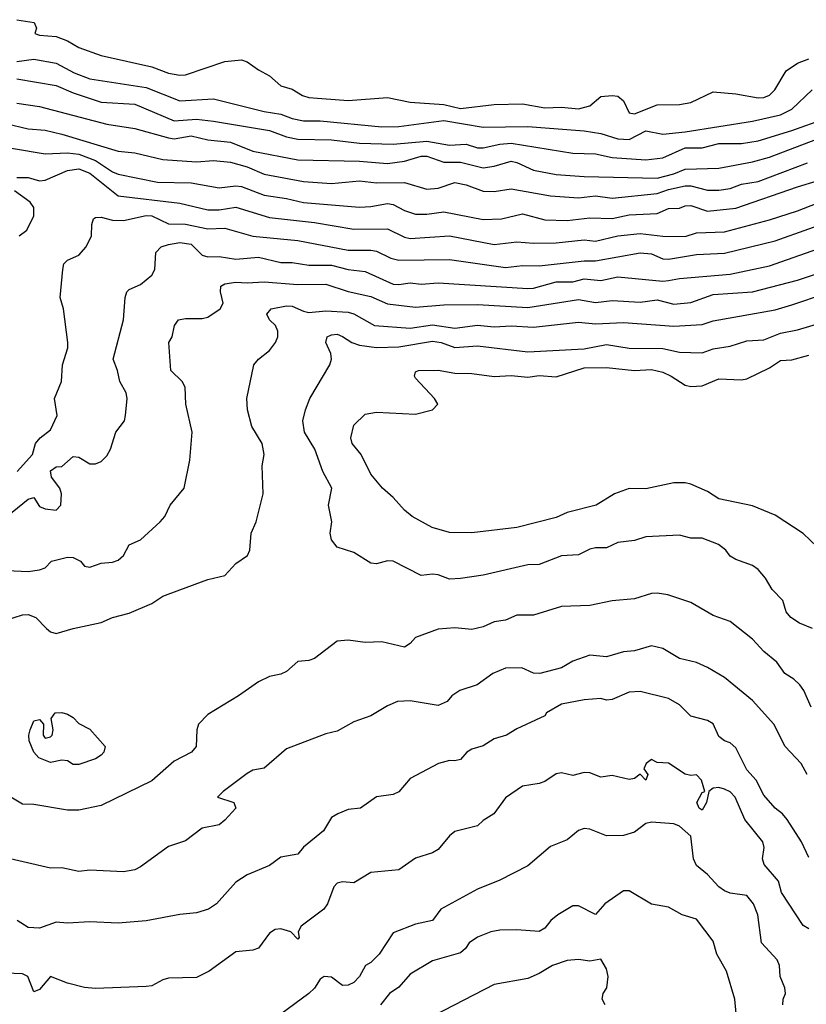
# Model space of a CAD drawing. Header units: metres. Extents: x -46681 to -43747, y -240911 to -237677.
# Tile 694 of 1056: x -46406 to -46336, y -238034 to -237947. Entities that reach past the tile are written whole.
import ezdxf

# ---------------------------------------------------------------- set-up
doc = ezdxf.new("R2010")
doc.units = ezdxf.units.M
doc.layers.add('CONTOUR_INDEX', color=1, linetype='Continuous')
doc.layers.add('CONTOUR_INTER', color=3, linetype='Continuous')

msp = doc.modelspace()

# ---------------------------------------------------------------- linework, layer by layer
at = {"layer": 'CONTOUR_INDEX'}
for points, elevation in [([(-46406.095, -237954.22), (-46404.095, -237954.506), (-46398.095, -237956.096), (-46395.595, -237956.476), (-46392.595, -237957.309), (-46392.095, -237957.381), (-46390.595, -237957.125), (-46389.095, -237957.469), (-46387.095, -237957.678), (-46385.095, -237958.491), (-46381.095, -237959.275), (-46375.595, -237959.392), (-46373.095, -237959.574), (-46371.595, -237959.379), (-46370.095, -237958.927), (-46369.595, -237958.929), (-46368.095, -237959.47), (-46366.595, -237959.457), (-46364.595, -237959.962), (-46363.595, -237959.825), (-46362.095, -237959.377), (-46361.595, -237959.487), (-46360.095, -237960.179), (-46358.095, -237960.565), (-46355.595, -237960.754), (-46349.095, -237960.889), (-46347.595, -237960.499), (-46346.595, -237960.099), (-46343.595, -237960.003), (-46340.595, -237959.447), (-46339.095, -237959.033), (-46333.095, -237956.728)], 70), ([(-46406.998, -237991.02), (-46405.095, -237989.496), (-46404.595, -237989.346), (-46404.095, -237990.137), (-46403.595, -237990.336), (-46402.595, -237990.475), (-46402.181, -237990.02), (-46402.132, -237989.02), (-46402.285, -237988.52), (-46403.019, -237987.52), (-46403.095, -237986.963), (-46402.595, -237986.596), (-46402.095, -237986.574), (-46401.095, -237985.689), (-46400.595, -237985.752), (-46399.595, -237986.344), (-46399.095, -237986.342), (-46398.595, -237986.125), (-46398.095, -237985.633), (-46397.752, -237985.02), (-46397.277, -237983.52), (-46396.524, -237982.52), (-46396.438, -237982.02), (-46396.295, -237980.52), (-46396.374, -237980.02), (-46396.922, -237979.02), (-46397.129, -237978.02), (-46397.543, -237977.02), (-46396.614, -237973.52), (-46396.474, -237971.52), (-46396.299, -237971.02), (-46396.095, -237970.825), (-46395.095, -237970.375), (-46394.098, -237969.52), (-46393.83, -237969.02), (-46393.744, -237967.52), (-46393.257, -237967.02), (-46392.595, -237966.81), (-46391.595, -237966.625), (-46390.595, -237966.766), (-46389.595, -237967.766), (-46389.095, -237967.912), (-46388.095, -237967.878), (-46386.595, -237968.123), (-46384.595, -237967.943), (-46382.595, -237968.397), (-46381.595, -237968.396), (-46380.095, -237968.65), (-46378.095, -237968.638), (-46376.595, -237969.031), (-46375.095, -237969.199), (-46372.595, -237970.325), (-46372.095, -237970.373), (-46371.095, -237970.222), (-46370.095, -237970.339), (-46368.595, -237970.215), (-46360.595, -237970.711), (-46360.095, -237970.687), (-46358.095, -237970.14), (-46356.595, -237970.127), (-46355.595, -237969.867), (-46354.095, -237970.012), (-46352.595, -237969.688), (-46348.595, -237970.068), (-46348.095, -237970.02), (-46347.095, -237969.828), (-46342.595, -237969.441), (-46339.095, -237968.698), (-46332.095, -237966.235)], 75), ([(-46335.595, -238021.42), (-46336.23, -238020.02), (-46337.512, -238018.02), (-46337.92, -238017.52), (-46338.596, -238017.02), (-46339.595, -238015.862), (-46340.27, -238014.52), (-46341.095, -238013.612), (-46342.095, -238011.651), (-46342.595, -238011.18), (-46343.095, -238011.018), (-46343.595, -238010.618), (-46344.095, -238009.502), (-46344.595, -238009.193), (-46346.095, -238008.803), (-46347.095, -238007.807), (-46348.095, -238007.234), (-46350.595, -238006.633), (-46351.595, -238006.687), (-46353.095, -238007.337), (-46353.595, -238007.386), (-46354.095, -238007.256), (-46355.595, -238007.357), (-46357.595, -238007.747), (-46358.949, -238008.52), (-46359.095, -238008.798), (-46361.595, -238009.954), (-46362.515, -238010.52), (-46363.595, -238010.831), (-46364.595, -238011.461), (-46365.595, -238011.756), (-46366.031, -238012.02), (-46366.595, -238012.673), (-46367.095, -238012.809), (-46367.595, -238012.764), (-46368.552, -238013.02), (-46371.095, -238014.357), (-46372.095, -238015.558), (-46372.595, -238015.793), (-46374.095, -238015.995), (-46375.51, -238017.02), (-46376.595, -238017.13), (-46377.512, -238017.52), (-46378.095, -238017.841), (-46378.796, -238019.02), (-46380.595, -238020.499), (-46381.095, -238021.099), (-46382.595, -238021.391), (-46383.595, -238022.111), (-46385.595, -238022.951), (-46386.595, -238023.614), (-46388.328, -238025.52), (-46389.032, -238026.02), (-46390.095, -238026.342), (-46391.595, -238026.471), (-46394.595, -238027.034), (-46397.095, -238027.259), (-46399.595, -238027.133), (-46401.595, -238027.268), (-46402.595, -238027.18), (-46404.095, -238027.711), (-46405.095, -238027.65), (-46406.076, -238027.02)], 75)]:
    msp.add_lwpolyline(points, dxfattribs=dict(at, elevation=elevation))
at = {"layer": 'CONTOUR_INTER'}
for points, elevation in [([(-46406.095, -237946.777), (-46404.57, -237947.02), (-46404.348, -237947.52), (-46404.511, -237948.02), (-46404.095, -237948.164), (-46402.595, -237948.27), (-46401.595, -237948.661), (-46400.595, -237949.252), (-46398.595, -237949.981), (-46394.095, -237950.978), (-46392.595, -237951.542), (-46391.595, -237951.724), (-46391.095, -237951.68), (-46387.595, -237950.5), (-46386.095, -237950.343), (-46385.595, -237950.521), (-46384.595, -237951.245), (-46383.595, -237951.778), (-46382.595, -237952.66), (-46381.595, -237952.966), (-46380.684, -237953.52), (-46380.095, -237953.695), (-46376.595, -237953.968), (-46373.095, -237953.706), (-46371.095, -237954.112), (-46368.095, -237954.331), (-46366.595, -237954.692), (-46363.595, -237954.332), (-46361.095, -237954.258), (-46359.095, -237954.63), (-46357.595, -237954.573), (-46356.095, -237954.707), (-46355.095, -237954.436), (-46354.095, -237953.617), (-46353.095, -237953.522), (-46352.595, -237953.6), (-46352.095, -237953.994), (-46351.595, -237955.067), (-46351.095, -237955.176), (-46349.095, -237954.358), (-46347.095, -237954.323), (-46346.095, -237954.158), (-46344.095, -237953.211), (-46342.095, -237953.37), (-46340.095, -237953.741), (-46339.595, -237953.699), (-46339.095, -237953.493), (-46338.627, -237953.02), (-46337.595, -237951.345), (-46336.595, -237950.638), (-46335.595, -237950.263)], 67), ([(-46406.095, -237950.488), (-46404.595, -237950.303), (-46402.595, -237950.647), (-46400.99, -237951.52), (-46399.595, -237952.052), (-46394.595, -237952.814), (-46391.595, -237954.016), (-46388.595, -237953.837), (-46384.095, -237954.944), (-46382.595, -237955.185), (-46381.595, -237955.589), (-46380.595, -237955.797), (-46379.095, -237955.787), (-46373.595, -237956.325), (-46372.095, -237956.281), (-46368.095, -237955.767), (-46364.595, -237956.337), (-46360.595, -237956.279), (-46355.595, -237956.663), (-46354.095, -237956.929), (-46352.595, -237957.387), (-46351.595, -237957.447), (-46350.095, -237956.687), (-46348.595, -237956.974), (-46346.595, -237956.757), (-46340.595, -237955.825), (-46338.095, -237955.254), (-46337.095, -237954.748), (-46335.275, -237953.02)], 68), ([(-46406.095, -237952.049), (-46402.595, -237952.626), (-46401.095, -237953.299), (-46398.595, -237954.125), (-46395.595, -237954.305), (-46392.095, -237955.799), (-46390.095, -237955.642), (-46388.595, -237955.824), (-46383.595, -237956.655), (-46382.095, -237957.219), (-46381.095, -237957.433), (-46378.095, -237957.476), (-46375.595, -237957.766), (-46372.595, -237957.875), (-46369.595, -237957.594), (-46367.595, -237957.965), (-46366.095, -237957.856), (-46365.095, -237958.182), (-46364.595, -237958.2), (-46363.095, -237957.865), (-46362.095, -237957.783), (-46356.595, -237958.675), (-46354.595, -237958.733), (-46353.095, -237959.058), (-46350.095, -237959.27), (-46348.595, -237959.068), (-46346.595, -237958.185), (-46345.095, -237958.177), (-46343.595, -237957.796), (-46341.595, -237957.794), (-46340.095, -237957.565), (-46337.095, -237956.66), (-46334.095, -237955.564)], 69), ([(-46407.095, -237956.023), (-46405.095, -237956.495), (-46403.595, -237956.612), (-46402.095, -237956.96), (-46397.095, -237958.482), (-46395.595, -237958.648), (-46393.095, -237959.219), (-46390.095, -237959.445), (-46388.595, -237959.329), (-46387.095, -237959.458), (-46385.595, -237959.886), (-46384.095, -237960.533), (-46380.595, -237961.181), (-46378.095, -237961.367), (-46375.595, -237961.145), (-46374.095, -237961.317), (-46371.595, -237961.267), (-46369.595, -237961.886), (-46368.595, -237961.788), (-46367.095, -237961.268), (-46366.095, -237961.495), (-46364.595, -237962.048), (-46363.595, -237962.069), (-46362.095, -237961.83), (-46358.595, -237962.466), (-46356.095, -237962.643), (-46354.595, -237962.453), (-46353.095, -237962.681), (-46349.095, -237962.258), (-46348.095, -237961.896), (-46346.595, -237961.586), (-46346.095, -237961.578), (-46344.595, -237961.951), (-46343.595, -237961.972), (-46342.595, -237961.806), (-46341.595, -237961.431), (-46340.095, -237961.185), (-46335.703, -237959.52)], 71), ([(-46406.595, -237958.21), (-46403.595, -237958.721), (-46401.595, -237958.639), (-46400.595, -237958.769), (-46399.095, -237959.319), (-46397.595, -237960.34), (-46397.095, -237960.542), (-46393.595, -237961.258), (-46390.595, -237961.314), (-46388.095, -237961.741), (-46386.595, -237961.571), (-46386.095, -237961.628), (-46384.095, -237962.399), (-46382.095, -237962.698), (-46380.595, -237963.073), (-46375.595, -237963.481), (-46374.595, -237963.431), (-46373.095, -237963.147), (-46372.595, -237963.241), (-46371.595, -237963.769), (-46370.595, -237964.09), (-46369.595, -237964.103), (-46368.095, -237963.904), (-46364.595, -237964.588), (-46362.951, -237964.52), (-46361.095, -237964.072), (-46359.095, -237964.597), (-46357.095, -237964.653), (-46355.095, -237964.421), (-46353.095, -237964.493), (-46351.595, -237964.159), (-46349.095, -237964.033), (-46348.095, -237963.59), (-46347.095, -237963.552), (-46346.595, -237963.372), (-46346.095, -237963.342), (-46344.595, -237963.823), (-46342.095, -237963.567), (-46336.595, -237961.666), (-46333.095, -237960.597)], 72), ([(-46406.095, -237960.842), (-46405.095, -237960.846), (-46404.095, -237961.131), (-46403.595, -237961.058), (-46401.595, -237960.216), (-46400.595, -237960.073), (-46399.595, -237960.442), (-46397.095, -237962.46), (-46391.595, -237963.129), (-46389.095, -237963.702), (-46388.095, -237963.712), (-46386.595, -237963.482), (-46383.595, -237964.41), (-46379.595, -237964.847), (-46376.095, -237965.442), (-46373.095, -237965.415), (-46371.595, -237966.161), (-46371.095, -237966.275), (-46367.595, -237966.045), (-46363.595, -237966.808), (-46361.595, -237966.577), (-46360.095, -237966.682), (-46358.095, -237966.657), (-46355.595, -237966.401), (-46354.595, -237966.503), (-46352.595, -237966.031), (-46350.595, -237965.823), (-46348.595, -237966.052), (-46346.595, -237966.094), (-46345.595, -237965.771), (-46343.095, -237965.666), (-46339.095, -237964.618), (-46336.595, -237963.818), (-46333.095, -237962.444)], 73), ([(-46405.89, -237966.02), (-46405.207, -237965.52), (-46404.595, -237964.261), (-46404.607, -237963.52), (-46404.915, -237963.02), (-46406.302, -237962.02)], 73), ([(-46406.067, -237987.02), (-46404.722, -237985.52), (-46404.444, -237984.52), (-46404.034, -237984.02), (-46403.095, -237983.306), (-46402.503, -237982.02), (-46402.758, -237980.52), (-46402.118, -237979.02), (-46402.048, -237977.52), (-46401.575, -237976.02), (-46401.556, -237975.52), (-46401.963, -237972.52), (-46402.238, -237971.52), (-46402.012, -237969.02), (-46401.913, -237968.52), (-46401.595, -237968.183), (-46400.595, -237967.743), (-46399.925, -237967.02), (-46399.465, -237966.02), (-46399.443, -237965.02), (-46399.287, -237964.52), (-46399.095, -237964.396), (-46398.595, -237964.354), (-46397.595, -237964.627), (-46396.595, -237964.672), (-46394.595, -237964.213), (-46394.095, -237964.239), (-46392.595, -237964.971), (-46391.095, -237964.988), (-46389.095, -237965.403), (-46387.595, -237965.362), (-46385.095, -237966.07), (-46381.095, -237966.46), (-46376.595, -237967.321), (-46374.595, -237967.293), (-46374.095, -237967.388), (-46372.812, -237968.02), (-46372.095, -237968.21), (-46367.595, -237968.128), (-46362.595, -237968.855), (-46361.095, -237968.673), (-46359.595, -237968.691), (-46355.595, -237968.249), (-46354.595, -237968.269), (-46350.595, -237967.54), (-46349.595, -237967.633), (-46348.595, -237968.069), (-46348.095, -237968.11), (-46345.595, -237967.691), (-46343.095, -237967.577), (-46338.595, -237966.49), (-46332.595, -237964.327)], 74), ([(-46407.595, -237995.813), (-46405.095, -237995.92), (-46404.095, -237995.784), (-46403.595, -237995.59), (-46403.009, -237995.02), (-46401.595, -237994.644), (-46401.095, -237994.686), (-46400.433, -237995.02), (-46400.095, -237995.46), (-46399.595, -237995.543), (-46398.595, -237995.183), (-46397.595, -237995.095), (-46397.095, -237994.914), (-46396.613, -237994.52), (-46396.095, -237993.544), (-46395.095, -237993.098), (-46393.341, -237991.52), (-46392.924, -237991.02), (-46392.44, -237990.02), (-46391.211, -237988.52), (-46390.693, -237986.02), (-46390.489, -237983.52), (-46391.058, -237981.02), (-46391.107, -237979.52), (-46391.374, -237979.02), (-46392.396, -237978.02), (-46392.579, -237975.52), (-46392.286, -237975.02), (-46392.059, -237974.02), (-46391.712, -237973.52), (-46391.095, -237973.394), (-46389.595, -237973.396), (-46389.095, -237973.267), (-46388.009, -237972.52), (-46387.743, -237972.02), (-46387.963, -237971.02), (-46387.95, -237970.52), (-46387.595, -237970.315), (-46386.595, -237970.151), (-46385.595, -237970.227), (-46384.095, -237970.122), (-46381.095, -237970.372), (-46378.595, -237970.341), (-46376.595, -237970.984), (-46374.595, -237971.434), (-46373.095, -237972.073), (-46370.595, -237972.375), (-46368.095, -237972.183), (-46365.095, -237972.143), (-46360.595, -237972.409), (-46356.095, -237971.711), (-46354.595, -237971.96), (-46353.095, -237971.797), (-46350.595, -237971.928), (-46349.095, -237971.744), (-46347.595, -237972.109), (-46346.095, -237971.955), (-46344.095, -237971.245), (-46340.595, -237971.03), (-46336.595, -237969.984), (-46335.095, -237969.485)], 76), ([(-46407.095, -238000.278), (-46405.595, -237999.789), (-46405.095, -237999.773), (-46404.429, -238000.02), (-46403.463, -238001.02), (-46403.095, -238001.298), (-46402.595, -238001.457), (-46401.095, -238001.002), (-46398.595, -238000.481), (-46397.595, -238000.035), (-46396.095, -237999.639), (-46394.095, -237998.771), (-46393.095, -237998.138), (-46391.595, -237997.55), (-46389.095, -237996.629), (-46387.595, -237996.293), (-46386.595, -237995.207), (-46385.567, -237994.52), (-46385.371, -237994.02), (-46385.248, -237992.52), (-46384.79, -237991.52), (-46384.182, -237989.02), (-46384.251, -237986.52), (-46384.091, -237985.52), (-46384.261, -237984.52), (-46385.168, -237983.02), (-46385.577, -237981.52), (-46385.639, -237980.52), (-46384.989, -237977.52), (-46384.592, -237977.02), (-46383.595, -237976.232), (-46383.066, -237975.52), (-46382.858, -237975.02), (-46382.879, -237974.52), (-46383.088, -237974.02), (-46383.616, -237973.52), (-46383.849, -237973.02), (-46383.461, -237972.52), (-46382.095, -237972.26), (-46381.595, -237972.308), (-46380.595, -237972.755), (-46380.095, -237972.845), (-46378.595, -237972.724), (-46376.595, -237972.834), (-46376.095, -237972.985), (-46374.253, -237974.02), (-46371.095, -237974.268), (-46369.095, -237973.955), (-46367.095, -237974.255), (-46365.095, -237973.987), (-46363.595, -237974.127), (-46362.095, -237974.036), (-46360.095, -237974.162), (-46356.095, -237973.735), (-46354.595, -237973.866), (-46352.095, -237973.746), (-46347.595, -237974.086), (-46345.095, -237973.924), (-46344.095, -237973.609), (-46338.595, -237972.608), (-46337.095, -237972.18), (-46334.095, -237971.166)], 77), ([(-46335.267, -238001.02), (-46336.421, -238000.52), (-46337.177, -238000.02), (-46337.608, -237999.52), (-46337.892, -237998.52), (-46338.846, -237997.52), (-46339.435, -237996.52), (-46340.095, -237995.76), (-46340.595, -237995.408), (-46342.095, -237994.86), (-46342.595, -237994.557), (-46342.98, -237994.02), (-46343.628, -237993.52), (-46345.095, -237992.976), (-46346.095, -237992.953), (-46347.095, -237992.696), (-46350.095, -237992.856), (-46351.095, -237993.167), (-46352.595, -237993.36), (-46353.595, -237993.825), (-46354.595, -237993.82), (-46355.095, -237993.938), (-46356.095, -237994.448), (-46357.595, -237994.527), (-46359.595, -237995.297), (-46360.595, -237995.35), (-46364.595, -237996.265), (-46366.595, -237996.559), (-46367.595, -237996.62), (-46368.595, -237996.221), (-46369.095, -237996.176), (-46370.095, -237996.294), (-46372.595, -237994.998), (-46373.095, -237994.972), (-46374.095, -237995.24), (-46374.595, -237995.198), (-46376.095, -237994.246), (-46377.595, -237993.768), (-46378.095, -237993.105), (-46378.215, -237992.52), (-46378.054, -237991.52), (-46378.341, -237990.02), (-46378.065, -237988.52), (-46378.859, -237987.02), (-46379.566, -237985.02), (-46380.503, -237983.52), (-46380.638, -237982.52), (-46380.409, -237981.52), (-46380.007, -237980.52), (-46378.236, -237977.52), (-46378.087, -237977.02), (-46378.143, -237976.52), (-46378.593, -237975.52), (-46378.472, -237975.02), (-46378.095, -237974.841), (-46377.595, -237974.804), (-46377.095, -237974.986), (-46376.288, -237975.52), (-46375.595, -237975.762), (-46374.095, -237975.989), (-46372.095, -237975.913), (-46369.095, -237975.406), (-46368.32, -237975.52), (-46367.095, -237975.99), (-46365.095, -237975.814), (-46360.595, -237976.367), (-46355.595, -237976.086), (-46353.595, -237975.709), (-46351.595, -237976.037), (-46348.595, -237976.06), (-46347.095, -237976.386), (-46345.095, -237976.467), (-46344.095, -237976.101), (-46342.595, -237975.85), (-46341.095, -237975.383), (-46339.595, -237975.289), (-46338.095, -237974.693), (-46336.595, -237974.4), (-46334.095, -237973.652)], 78), ([(-46333.595, -237994.933), (-46336.095, -237992.543), (-46338.595, -237990.918), (-46340.595, -237990.091), (-46343.595, -237989.455), (-46344.595, -237988.802), (-46346.095, -237988.149), (-46346.595, -237988.031), (-46347.595, -237988.041), (-46350.095, -237988.573), (-46351.595, -237988.531), (-46352.876, -237989.02), (-46354.528, -237990.02), (-46357.095, -237990.667), (-46358.095, -237991.131), (-46361.595, -237991.998), (-46365.595, -237992.484), (-46367.595, -237992.46), (-46369.137, -237992.02), (-46370.893, -237991.02), (-46371.595, -237990.476), (-46372.595, -237989.325), (-46373.538, -237988.52), (-46374.595, -237987.26), (-46375.44, -237985.52), (-46376.233, -237984.52), (-46376.356, -237984.02), (-46376.095, -237982.891), (-46375.095, -237981.905), (-46374.095, -237981.726), (-46370.595, -237981.917), (-46369.08, -237981.52), (-46368.614, -237981.02), (-46368.923, -237980.52), (-46370.595, -237978.707), (-46370.687, -237978.52), (-46370.595, -237978.157), (-46370.342, -237978.02), (-46368.595, -237978.001), (-46367.095, -237978.27), (-46365.595, -237978.281), (-46363.595, -237978.563), (-46362.095, -237978.458), (-46360.595, -237978.631), (-46359.595, -237978.465), (-46358.095, -237978.585), (-46355.595, -237977.788), (-46353.595, -237977.744), (-46351.095, -237978.032), (-46349.595, -237977.937), (-46348.595, -237978.172), (-46347.838, -237978.52), (-46346.595, -237979.343), (-46346.095, -237979.453), (-46345.095, -237979.38), (-46343.595, -237978.769), (-46341.595, -237978.862), (-46341.095, -237978.764), (-46339.095, -237977.803), (-46338.095, -237977.131), (-46337.095, -237977.082), (-46335.595, -237976.653)], 79), ([(-46335.369, -238008.02), (-46336.031, -238006.52), (-46336.398, -238006.02), (-46336.91, -238005.52), (-46337.728, -238005.02), (-46338.438, -238004.02), (-46339.595, -238003.053), (-46340.595, -238001.955), (-46342.595, -238000.386), (-46344.095, -237999.864), (-46346.095, -237998.686), (-46348.153, -237998.02), (-46349.095, -237997.85), (-46349.595, -237997.9), (-46351.095, -237998.366), (-46353.095, -237998.53), (-46355.095, -237998.959), (-46357.595, -237999.062), (-46360.095, -237999.82), (-46361.595, -237999.811), (-46362.595, -238000.266), (-46363.595, -238000.421), (-46364.595, -238000.858), (-46365.595, -238001.1), (-46367.095, -238000.959), (-46368.595, -238001.057), (-46370.595, -238001.82), (-46371.095, -238002.355), (-46371.595, -238002.678), (-46373.595, -238002.185), (-46375.095, -238002.251), (-46376.595, -238002.049), (-46377.595, -238002.143), (-46379.595, -238003.669), (-46380.095, -238003.86), (-46381.095, -238003.939), (-46382.095, -238004.826), (-46382.595, -238005.08), (-46383.595, -238005.269), (-46384.595, -238005.763), (-46386.363, -238007.02), (-46389.095, -238008.682), (-46389.92, -238009.52), (-46390.09, -238010.02), (-46390.135, -238011.52), (-46390.565, -238012.02), (-46392.095, -238012.818), (-46394.095, -238014.58), (-46398.595, -238016.77), (-46400.595, -238017.201), (-46401.595, -238017.179), (-46404.595, -238016.686), (-46405.595, -238016.65), (-46407.095, -238015.755)], 77), ([(-46335.74, -238014.02), (-46336.278, -238013.02), (-46337.679, -238011.52), (-46338.698, -238009.52), (-46340.595, -238007.426), (-46343.095, -238005.37), (-46344.595, -238004.478), (-46345.595, -238004.041), (-46347.095, -238003.686), (-46348.595, -238002.777), (-46349.595, -238002.539), (-46351.095, -238003.009), (-46352.095, -238003.092), (-46353.595, -238003.529), (-46355.095, -238003.374), (-46356.595, -238003.922), (-46357.595, -238004.521), (-46359.551, -238005.02), (-46360.095, -238004.988), (-46361.13, -238004.52), (-46362.595, -238004.555), (-46363.72, -238005.02), (-46365.105, -238006.02), (-46366.651, -238006.52), (-46367.375, -238007.02), (-46367.796, -238007.52), (-46368.595, -238007.862), (-46371.095, -238007.438), (-46372.214, -238007.52), (-46373.095, -238007.887), (-46374.595, -238008.786), (-46376.095, -238009.325), (-46377.595, -238010.139), (-46378.595, -238010.379), (-46382.095, -238011.735), (-46384.095, -238013.448), (-46385.095, -238013.637), (-46385.595, -238013.924), (-46387.737, -238015.52), (-46388.23, -238016.02), (-46386.795, -238016.52), (-46386.617, -238017.02), (-46387.595, -238018.089), (-46388.095, -238018.489), (-46389.595, -238018.786), (-46391.095, -238019.918), (-46392.595, -238020.427), (-46395.095, -238022.244), (-46395.595, -238022.509), (-46396.595, -238022.698), (-46399.595, -238022.534), (-46400.595, -238022.653), (-46402.095, -238022.34), (-46403.095, -238022.355), (-46407.595, -238021.313)], 76), ([(-46402.692, -238008.52), (-46402.095, -238008.495), (-46401.595, -238008.632), (-46401.095, -238008.927), (-46400.595, -238009.462), (-46399.595, -238009.982), (-46398.254, -238011.52), (-46398.355, -238012.02), (-46398.595, -238012.301), (-46399.095, -238012.623), (-46400.595, -238013.119), (-46401.095, -238013.116), (-46401.595, -238012.8), (-46402.095, -238012.728), (-46403.095, -238012.948), (-46404.151, -238012.52), (-46404.59, -238012.02), (-46405.003, -238011.02), (-46405.037, -238010.52), (-46404.908, -238010.02), (-46404.595, -238009.23), (-46404.095, -238009.126), (-46403.742, -238009.52), (-46403.773, -238010.52), (-46403.595, -238010.777), (-46403.095, -238010.663), (-46402.963, -238010.52), (-46402.882, -238010.02), (-46403.051, -238009.02), (-46402.692, -238008.52)], 78), ([(-46335.595, -238027.771), (-46336.095, -238027.478), (-46338.006, -238024.52), (-46338.291, -238023.52), (-46339.557, -238022.02), (-46339.719, -238021.52), (-46339.567, -238020.52), (-46339.68, -238020.02), (-46341.276, -238018.02), (-46342.144, -238016.02), (-46342.595, -238015.568), (-46343.095, -238015.315), (-46343.595, -238015.178), (-46344.095, -238015.219), (-46344.488, -238015.52), (-46344.702, -238016.52), (-46345.095, -238017.202), (-46345.36, -238017.02), (-46345.544, -238016.52), (-46345.095, -238015.625), (-46344.837, -238015.52), (-46345.139, -238014.52), (-46345.595, -238014.033), (-46346.095, -238014.103), (-46346.595, -238013.996), (-46348.095, -238012.989), (-46349.095, -238012.945), (-46349.595, -238012.686), (-46350.073, -238013.02), (-46350.276, -238013.52), (-46349.934, -238014.02), (-46350.095, -238014.532), (-46350.595, -238013.996), (-46351.095, -238014.37), (-46351.595, -238014.458), (-46353.095, -238014.11), (-46354.095, -238014.252), (-46355.095, -238013.874), (-46355.595, -238013.825), (-46356.595, -238014.093), (-46357.595, -238013.875), (-46358.095, -238013.955), (-46359.095, -238014.627), (-46359.595, -238014.803), (-46361.095, -238015.041), (-46362.595, -238016.099), (-46363.619, -238017.52), (-46364.595, -238018.099), (-46365.095, -238018.578), (-46367.095, -238019.096), (-46367.595, -238019.462), (-46368.595, -238020.694), (-46369.095, -238020.998), (-46370.595, -238021.478), (-46372.095, -238022.515), (-46374.595, -238022.745), (-46376.095, -238023.663), (-46377.095, -238023.581), (-46377.595, -238023.692), (-46377.869, -238024.02), (-46378.43, -238025.52), (-46378.756, -238026.02), (-46380.786, -238027.52), (-46381.046, -238028.02), (-46380.976, -238028.52), (-46381.095, -238028.685), (-46381.716, -238028.02), (-46382.595, -238027.748), (-46383.095, -238027.812), (-46383.595, -238028.151), (-46384.595, -238029.493), (-46385.095, -238029.67), (-46386.595, -238029.803), (-46388.975, -238031.52), (-46390.095, -238032.088), (-46392.595, -238032.168), (-46393.095, -238032.295), (-46394.095, -238032.828), (-46394.595, -238032.905), (-46399.095, -238033.085), (-46400.095, -238032.986), (-46401.595, -238032.607), (-46403.095, -238031.997), (-46404.095, -238033.17), (-46404.595, -238033.379), (-46405.122, -238032.02), (-46405.595, -238031.783), (-46407.095, -238031.695)], 74), ([(-46337.899, -238034.52), (-46337.877, -238034.02), (-46337.673, -238033.52), (-46337.708, -238033.02), (-46338.141, -238032.02), (-46338.191, -238031.02), (-46338.413, -238030.52), (-46339.793, -238029.02), (-46340.123, -238026.52), (-46340.512, -238025.52), (-46341.095, -238024.795), (-46342.595, -238024.594), (-46343.095, -238024.387), (-46343.61, -238024.02), (-46344.595, -238022.909), (-46345.595, -238022.131), (-46345.865, -238021.52), (-46346.086, -238019.52), (-46347.095, -238018.623), (-46347.595, -238018.421), (-46349.595, -238018.256), (-46350.095, -238018.372), (-46351.095, -238019.159), (-46352.095, -238019.454), (-46353.595, -238019.473), (-46355.095, -238018.87), (-46355.595, -238018.812), (-46356.095, -238019.007), (-46357.095, -238019.825), (-46358.595, -238020.44), (-46360.595, -238022.139), (-46363.095, -238023.439), (-46365.095, -238024.233), (-46368.359, -238026.02), (-46369.098, -238027.02), (-46370.595, -238027.336), (-46372.595, -238028.122), (-46373.833, -238030.02), (-46374.595, -238030.765), (-46375.057, -238031.02), (-46375.581, -238032.02), (-46376.095, -238032.54), (-46376.595, -238032.787), (-46377.095, -238032.806), (-46378.095, -238032.074), (-46378.733, -238032.02), (-46379.095, -238032.241), (-46379.595, -238033.044), (-46380.095, -238033.52), (-46382.595, -238035.355)], 73), ([(-46341.837, -238037.52), (-46342.167, -238034.02), (-46342.905, -238031.52), (-46343.772, -238030.02), (-46344.095, -238028.864), (-46345.595, -238026.911), (-46346.875, -238026.52), (-46348.095, -238025.844), (-46349.595, -238025.559), (-46351.595, -238024.388), (-46352.095, -238024.368), (-46353.755, -238025.52), (-46354.595, -238026.493), (-46356.095, -238025.713), (-46356.595, -238025.707), (-46357.938, -238026.52), (-46358.555, -238027.02), (-46359.095, -238027.694), (-46359.595, -238028.004), (-46361.595, -238027.84), (-46363.095, -238027.881), (-46363.893, -238028.02), (-46365.095, -238028.516), (-46365.835, -238029.02), (-46366.162, -238029.52), (-46366.595, -238029.894), (-46369.095, -238030.619), (-46371.095, -238031.813), (-46372.095, -238032.963), (-46372.928, -238033.52), (-46373.713, -238034.52)], 72), ([(-46353.725, -238034.52), (-46353.99, -238034.02), (-46353.886, -238033.52), (-46353.577, -238033.02), (-46353.448, -238032.02), (-46353.595, -238031.338), (-46354.095, -238030.45), (-46355.095, -238030.632), (-46356.095, -238030.478), (-46357.095, -238030.569), (-46358.423, -238031.02), (-46359.595, -238031.747), (-46360.595, -238032.19), (-46363.595, -238032.729), (-46369.013, -238035.52)], 71)]:
    msp.add_lwpolyline(points, dxfattribs=dict(at, elevation=elevation))

doc.saveas('drawing.dxf')
